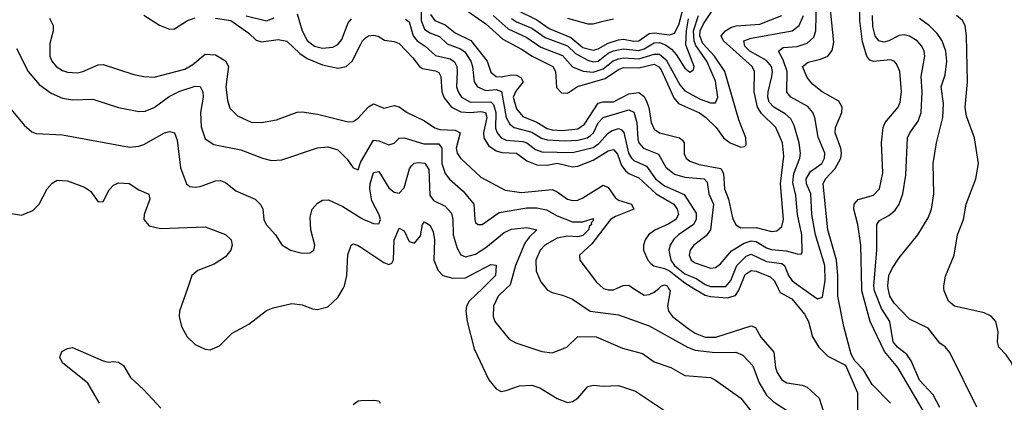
# Model space of a CAD drawing. Header units: inches. Extents: x 884549 to 1028252, y 526810 to 653624.
# Tile 518 of 656: x 958663 to 962522, y 599553 to 601053. Entities that reach past the tile are written whole.
import ezdxf

# ---------------------------------------------------------------- set-up
doc = ezdxf.new("R2010")
doc.units = ezdxf.units.IN
doc.header["$MEASUREMENT"] = 0
for name, color, linetype in [('A9559', 7, 'Continuous'), ('A9569', 7, 'Continuous'), ('A9650', 7, 'Continuous'), ('A9660', 7, 'Continuous')]:
    doc.layers.add(name, color=color, linetype=linetype)

msp = doc.modelspace()

# ---------------------------------------------------------------- linework, layer by layer
at = {"layer": 'A9559', "color": 5}
for points, elevation in [([(959320.1, 600000), (959288.9, 599911.1), (959288.1, 599890), (959297.3, 599850), (959318.8, 599810), (959350, 599779.7), (959390, 599761.8), (959410, 599759.6), (959445.7, 599774.3), (959495.9, 599824.1), (959560.5, 599859.5), (959630, 599913.6), (959655.8, 599924.2), (959730, 599940.2), (959770, 599935.6), (959810, 599919.7), (959830, 599917.1), (959870, 599927.4), (959910, 599963.8), (959930.6, 600000)], 2220), ([(958975.4, 599550), (958930, 599627.8), (958830, 599708.6), (958820.4, 599730), (958827.9, 599752.1), (958850, 599764.6), (958870, 599768.8), (958990, 599715.6), (959010, 599710.3), (959030, 599714), (959050, 599710.5), (959070, 599697.1), (959097, 599650), (959150, 599602.4), (959216, 599530)], 2180), ([(959970, 599544.4), (959990, 599559.6), (960000, 599560.1)], 2180)]:
    msp.add_lwpolyline(points, dxfattribs=dict(at, elevation=elevation))
at = {"layer": 'A9569', "color": 5}
for points, elevation in [([(960476.4, 600000), (960424.5, 599950), (960414.1, 599930), (960412.1, 599910), (960417, 599870), (960443.6, 599763.6), (960501.7, 599641.7), (960530, 599606.7), (960550, 599596.4), (960570, 599599.5), (960621.4, 599618.6), (960670, 599621.1), (960701.7, 599610), (960770, 599567.8), (960810, 599552), (960830, 599556.2), (960850, 599569), (960890, 599615.2), (960910, 599620.2), (960950, 599616.5), (961010, 599618.8), (961076.7, 599596.7), (961190, 599521.1)], 2220), ([(960570.1, 600000), (960537.9, 599970), (960520.1, 599930), (960518.7, 599890), (960525.1, 599870), (960581.5, 599801.5), (960607.1, 599787.1), (960710, 599752.3), (960750, 599747.1), (960807.7, 599770), (960850, 599811.2), (960922.8, 599810), (961025.5, 599765.5), (961104.6, 599744.6), (961150, 599712.3), (961214.9, 599690), (961270, 599658.9), (961370, 599650.7), (961390, 599639.7), (961489.5, 599569.5), (961551.8, 599490)], 2240), ([(960725.8, 600000), (960730, 599994.7), (960750, 599983.6), (960790, 599974), (960830, 599957.7), (960898.7, 599910), (961010, 599896.9), (961130, 599853), (961279.8, 599770), (961310, 599757.5), (961388.3, 599748.3), (961470, 599750.1), (961497.6, 599737.6), (961536.5, 599696.5), (961560.8, 599630), (961590, 599581.1), (961616.7, 599556.7), (961688.7, 599510)], 2260), ([(960951.2, 600000), (960970, 599993.9), (960990, 599994.7), (961002.4, 600000)], 2280), ([(961069, 600000), (961110, 599973), (961130, 599975.5), (961150, 599984.6), (961167.6, 600000)], 2280), ([(961206.1, 600000), (961212, 599990), (961201.5, 599930), (961205.4, 599910), (961221.9, 599890), (961282.6, 599842.6), (961310, 599824.7), (961349, 599809), (961391.8, 599808.2), (961530, 599853.6), (961546.8, 599846.8), (961568.1, 599808.1), (961619.2, 599750), (961625, 599690), (961631.7, 599670), (961650, 599641.9), (961670, 599629.6), (961730, 599620.6), (961750, 599612.1), (961795.9, 599570), (961823.5, 599483.5)], 2280), ([(961305.8, 600000), (961350, 599973.9), (961370, 599968.5), (961436.5, 599963.5), (961467.9, 599972.1), (961480.1, 599990), (961484.1, 600000)], 2320), ([(961635.8, 600000), (961643.8, 599983.8), (961690, 599958.5), (961738.4, 599898.4), (961754.2, 599870), (961770.9, 599810), (961794.6, 599770), (961830, 599734.7), (961899.3, 599699.3), (961947, 599590), (961947.4, 599492.6)], 2320), ([(961732.7, 600000), (961790, 599958.8), (961810, 599965.5), (961815.4, 600000)], 2340), ([(962075.6, 599550), (962003.8, 599623.8), (961970, 599680.6), (961936.4, 599716.4), (961922.5, 599742.5), (961893.2, 599850), (961869.7, 599970), (961869.9, 600000)], 2320), ([(962210.3, 599510), (962104.8, 599690), (962052.6, 599752.6), (961996.6, 599870), (961963.3, 599990), (961963.1, 600000)], 2280), ([(962270, 599533.3), (962243.3, 599583.3), (962190, 599640.3), (962156.5, 599716.5), (962140.6, 599740.6), (962104.1, 599770), (962087.2, 599790), (962073.1, 599870), (962040.5, 599920.5), (962013.4, 599990), (962012.1, 600000)], 2260), ([(962414.1, 599534.1), (962309, 599749), (962290.6, 599770.6), (962270, 599784.8), (962224.4, 599844.4), (962150, 599879.7), (962090, 599941.5), (962073.7, 599970), (962067.4, 600000)], 2240), ([(962626, 599530), (962571.8, 599650), (962549.8, 599709.8), (962530, 599739.7), (962500.7, 599770), (962495.4, 599790), (962498.5, 599830), (962488.5, 599870), (962470.5, 599890.5), (962443.9, 599903.9), (962327.6, 599930), (962303, 599950), (962286.3, 599990), (962285.5, 600000)], 2220), ([(960000, 599560.1), (960050, 599562.4), (960070, 599558.6), (960076.1, 599550)], 2180)]:
    msp.add_lwpolyline(points, dxfattribs=dict(at, elevation=elevation))
at = {"layer": 'A9650', "color": 5}
for points, elevation in [([(959150, 601071.2), (959211.4, 601031.4), (959250, 601016.3), (959270, 601017.9), (959320.4, 601050), (959350, 601060.8)], 2320), ([(959750, 601076.2), (959769.8, 601010), (959790, 600971.6), (959818.7, 600950), (959850, 600941.7), (959890, 600945.5), (959910, 600955.7), (959924.9, 600975.1), (959950, 601041.4), (959964, 601056)], 2340), ([(958779.7, 601059.7), (958793.7, 601030), (958793.4, 601010), (958780.8, 600959.2), (958781.2, 600910), (958788.9, 600890), (958805.7, 600870), (958830, 600854.3), (958850, 600847.6), (958890, 600845.4), (958910, 600849.6), (958970, 600876.8), (958990, 600877.7), (959110, 600838.8), (959150, 600830.1), (959190, 600827.9), (959310, 600858.8), (959342, 600878), (959390, 600918.4), (959430, 600915.9), (959470, 600892.1), (959480.8, 600870), (959470.6, 600790), (959476.7, 600736.7), (959486.4, 600706.4), (959516.3, 600676.3), (959570, 600651.4), (959610, 600650.1), (959670, 600660.5), (959749.9, 600690.1), (959770, 600692.2), (959830, 600682.8), (959950, 600653), (959970, 600653.5), (959990, 600667.6), (960000, 600678.7)], 2280), ([(959430, 601059.5), (959490, 601050), (959560.9, 601000.9), (959590, 600973), (959610, 600966.8), (959675.5, 600975.5), (959710, 600968.8), (959760.7, 600920.7), (959790, 600900.6), (959850, 600876.3), (959910, 600862.9), (959942.4, 600870), (959966, 600890), (960000, 600957.5)], 2320), ([(959550, 601068.7), (959630, 601048.7), (959660.1, 601059.9)], 2340), ([(958650, 600940.2), (958695.7, 600850), (958739, 600799), (958785.6, 600765.6), (958830, 600745.9), (958870, 600739.3), (958950, 600741.7), (959050, 600709.4), (959130, 600693.2), (959155.2, 600695.2), (959190, 600708.8), (959248.2, 600751.8), (959290, 600773.1), (959350, 600792.2), (959370, 600790.9), (959380.1, 600770), (959381.3, 600750), (959371.9, 600690), (959373.6, 600633.6), (959390, 600586.7), (959423.9, 600563.9), (959530, 600542.8), (959614, 600510), (959650, 600501.8), (959690, 600504.4), (959830, 600551), (959870, 600555), (959910, 600542.6), (959947, 600507), (959970, 600472.2), (959990, 600464.4), (959996.7, 600490), (960000, 600495.6)], 2260), ([(958570, 600770.2), (958680.3, 600640.3), (958710, 600613.1), (958727.3, 600607.3), (958830, 600601.8), (959092.9, 600552.9), (959130, 600556.8), (959150, 600563.6), (959230, 600609.4), (959250, 600614.7), (959269.3, 600609.3), (959280.6, 600580.6), (959293.1, 600473.1), (959316.4, 600410), (959330, 600399.5), (959350, 600396.9), (959370, 600399.7), (959430, 600421.6), (959450, 600423.2), (959470, 600415.6), (959510, 600382.8), (959585.7, 600350), (959607.7, 600327.7), (959615.2, 600310), (959619.7, 600270), (959628.4, 600250), (959665.3, 600210), (959690.3, 600170.3), (959724, 600150), (959770, 600137.5), (959800.5, 600139.5), (959816.1, 600150), (959819.8, 600170), (959803.9, 600230), (959801.5, 600278.5), (959809.1, 600310.9), (959830, 600334.6), (959850, 600346), (959873.1, 600346.9), (959930, 600320.7), (960000, 600277.1)], 2240), ([(958630, 600294), (958670, 600287.1), (958714.5, 600305.5), (958738.8, 600330), (958771, 600390), (958790, 600412.7), (958810, 600424), (958850, 600422), (958917.1, 600397.1), (958940.9, 600380.9), (958970, 600339.3), (958990, 600340.4), (959013.2, 600386.8), (959030, 600403.9), (959050, 600413.5), (959091.6, 600411.6), (959130, 600386.3), (959168.9, 600368.9), (959172.4, 600350), (959150.9, 600290), (959149.3, 600270), (959170, 600245.2), (959215.1, 600235.1), (959390, 600241.8), (959470, 600211), (959491.1, 600190), (959495.4, 600170), (959490.2, 600150), (959470, 600123.5), (959424.8, 600095.2), (959361.3, 600070), (959337.6, 600050), (959320.1, 600000)], 2220), ([(959930.6, 600000), (959936.4, 600010), (959945.4, 600050), (959948.6, 600131.4), (959961.6, 600170), (959970, 600174.7), (959990, 600168.4), (960000, 600161.6)], 2220)]:
    msp.add_lwpolyline(points, dxfattribs=dict(at, elevation=elevation))
at = {"layer": 'A9660', "color": 5}
for points, elevation in [([(960399.5, 601099.5), (960490, 601037.3), (960557, 600977), (960630, 600938.2), (960671.6, 600910), (960752.3, 600870), (960763, 600850), (960767.1, 600787.1), (960786.5, 600766.5), (960810, 600765.4), (960849.2, 600790.8), (960957.8, 600822.2), (961010, 600858), (961030, 600865.8), (961090, 600863.9), (961150, 600878.2), (961168.5, 600868.5), (961176.7, 600856.7), (961226.9, 600746.9), (961244.6, 600724.6), (961327.7, 600687.7), (961351.5, 600671.5), (961392.9, 600630), (961421.5, 600590), (961448.1, 600570), (961490, 600553.6), (961504.4, 600555.6), (961510, 600563), (961508.8, 600590), (961481.1, 600661.1), (961427, 600850), (961386.8, 600910), (961340.3, 600960.3), (961328.8, 600990), (961330.6, 601010), (961343.1, 601036.9), (961430, 601169.1)], 2420), ([(961963.1, 600000), (961959.4, 600170), (961948.3, 600250), (961932.1, 600310), (961934.2, 600330), (961950, 600348.4), (962010, 600365.2), (962033.6, 600390), (962046.7, 600453.3), (962041.4, 600570), (962047, 600630), (962055.1, 600650), (962106.7, 600710), (962113.9, 600730), (962118.7, 600770), (962112.8, 600850), (962100.1, 600880.1), (962090.7, 600890.7), (962075.9, 600895.9), (962010, 600889.3), (961994.9, 600894.9), (961983.8, 600910), (961967, 600967), (961955.9, 601050), (961956, 601176)], 2280), ([(960236.3, 601110), (960236.7, 601050), (960250, 601015.9), (960270, 601001.2), (960307.7, 600987.7), (960338.5, 600958.5), (960390, 600939.4), (960407.2, 600927.2), (960431, 600890), (960438.1, 600870), (960444.5, 600810), (960457.9, 600790), (960490, 600776.1), (960530, 600779), (960551.4, 600771.4), (960570.1, 600670), (960583.8, 600643.8), (960600.4, 600630), (960670, 600611.7), (960708.6, 600588.6), (960730, 600582.5), (960801.2, 600578.8), (960850, 600581.3), (960886.5, 600590), (960900.5, 600599.5), (960911.3, 600610), (960930.6, 600649.4), (960950, 600670.4), (961050, 600699.3), (961070, 600690.5), (961081.5, 600650), (961085.4, 600585.4), (961090.1, 600570), (961107.5, 600550), (961166.5, 600526.5), (961195.2, 600475.2), (961230, 600447.3), (961270, 600435.3), (961345.2, 600430), (961356.9, 600416.9), (961364.4, 600370), (961382.3, 600330), (961371.1, 600230), (961354.1, 600205.9), (961304.8, 600170), (961291.3, 600150), (961287.2, 600130), (961294.2, 600110), (961310, 600100.1), (961370, 600079.6), (961390, 600081.5), (961410, 600096.4), (961452.8, 600147.2), (961502.2, 600177.8), (961530, 600186.6), (961550, 600183.8), (961590, 600158.3), (961610, 600152.8), (961666.9, 600146.9), (961710, 600135.3), (961725.3, 600134.7), (961730, 600140.7), (961729.1, 600210), (961711.3, 600290), (961704.4, 600364.4), (961693.2, 600413.2), (961697, 600450), (961720.3, 600510), (961723.8, 600530), (961718.2, 600570), (961698.4, 600638.4), (961684.8, 600664.8), (961663.6, 600683.6), (961619.1, 600710), (961601, 600730), (961595.2, 600750), (961596.1, 600770), (961611.6, 600830), (961613.7, 600850), (961609.2, 600870), (961590, 600893.5), (961524.9, 600930), (961505.5, 600950), (961501.7, 600970), (961530, 600981.2), (961690.9, 601009.1), (961717.9, 601030), (961735.3, 601070)], 2360), ([(961815.4, 600000), (961820.1, 600030), (961818.5, 600090), (961782.5, 600210), (961767.4, 600290), (961763.7, 600370), (961747.2, 600410), (961745.4, 600430), (961762, 600458), (961807.1, 600490), (961817.6, 600510), (961818.5, 600530), (961792.4, 600592.4), (961779.6, 600670), (961771.7, 600690), (961752.5, 600712.5), (961686, 600750), (961669.3, 600769.3), (961671.3, 600850), (961655.9, 600895.9), (961636.8, 600930), (961656, 600944), (961710, 600947.8), (961750, 600960.8), (961775.1, 600984.9), (961783.3, 601010), (961785.8, 601130)], 2340), ([(961869.9, 600000), (961870.2, 600050), (961864.5, 600110), (961829.9, 600230.1), (961812.4, 600410), (961821.6, 600430), (961858.9, 600470), (961881, 600510), (961884.2, 600530), (961881.3, 600550), (961859.7, 600610), (961860.6, 600630), (961885.4, 600690), (961886.9, 600710), (961873.4, 600733.4), (961807.7, 600770), (961770, 600799.9), (961750, 600826.8), (961730.6, 600870), (961753.1, 600886.9), (961801.7, 600898.3), (961829.9, 600910.1), (961847.4, 600932.6), (961854.3, 600965.7), (961837.5, 601130)], 2320), ([(960273.4, 601073.4), (960290, 601050.1), (960330, 601032.5), (960370, 601001.6), (960431.1, 600971.1), (960495.7, 600890), (960510, 600846.9), (960530, 600830.1), (960550, 600828.9), (960590, 600836.7), (960610, 600835.2), (960626.7, 600826.7), (960635.8, 600810), (960607.2, 600772.8), (960597, 600750), (960610, 600703.6), (960634.3, 600674.3), (960690, 600651.1), (960730, 600627.3), (960750, 600621.5), (960790, 600618.8), (960850, 600624.9), (960876.5, 600643.5), (960930, 600726.3), (960950, 600731.2), (960990, 600730.8), (961050, 600763), (961090, 600767.5), (961110, 600751.5), (961121.3, 600730), (961129, 600709), (961138, 600650), (961150, 600624.7), (961170, 600609.7), (961248.9, 600590), (961260.5, 600580.5), (961267.9, 600570), (961267.7, 600527.7), (961275, 600510), (961290, 600498.4), (961326, 600486), (961411, 600470), (961422.1, 600450), (961425.6, 600390), (961441.1, 600350), (961457.1, 600277.1), (961469.4, 600249.4), (961490, 600237.1), (961550, 600239), (961610, 600222.3), (961630, 600225.2), (961650, 600242.3), (961656.8, 600270), (961645.5, 600410), (961657.9, 600517.9), (961652.7, 600570), (961626.7, 600630), (961570, 600685.2), (961554.6, 600710), (961541.3, 600770), (961543.2, 600850), (961533.6, 600870), (961421.9, 600970), (961412.4, 600990), (961429.1, 601010), (961450, 601022.9), (961471, 601029), (961563.8, 601036.2), (961649.9, 601070.1)], 2380), ([(960518.3, 601070), (960577.5, 601017.5), (960650, 600983.3), (960705.2, 600945.2), (960790, 600912.3), (960830, 600868.7), (960872, 600852), (960910, 600848.1), (960950, 600860), (960988.4, 600891.6), (961010, 600899.8), (961030, 600903.2), (961090, 600899.4), (961150, 600918.3), (961170, 600918), (961196.2, 600896.2), (961250, 600798), (961270, 600774.9), (961330, 600741.5), (961370, 600727.3), (961390, 600727.1), (961399.7, 600750), (961390, 600811.7), (961356, 600890), (961312.5, 600952.5), (961305.9, 600970), (961304.2, 601010), (961323.4, 601070)], 2440), ([(960610, 601092), (960690, 601052.5), (960738.5, 601018.5), (960823.7, 600983.7), (960870, 600944.8), (960910, 600934), (960930, 600938.7), (960970, 600960.9), (961010, 600974.1), (961030, 600976.7), (961070, 600969.6), (961090, 600970.7), (961130, 600998.8), (961150, 601002.1), (961210, 600994.4), (961230, 601000.4), (961246.8, 601033.2), (961263.1, 601096.9)], 2480), ([(962012.1, 600000), (962010.8, 600010), (962023.1, 600150), (962023, 600250), (962033.4, 600266.6), (962070, 600286.1), (962094, 600306), (962109.5, 600330.5), (962123.9, 600370), (962136.1, 600443.9), (962142.6, 600590), (962151.8, 600610), (962184.5, 600655.5), (962196.6, 600690), (962200.6, 600770), (962196, 600830), (962210.4, 600910), (962208.1, 600930), (962199, 600950), (962180.6, 600970), (962150, 600988.8), (962130, 600994.3), (962110, 600991.6), (962070, 600969.9), (962050, 600964.5), (962030, 600970.5), (962016.3, 600990), (962006.7, 601026.7), (962006, 601070)], 2260), ([(962285.5, 600000), (962284.7, 600010), (962291.7, 600048.3), (962326, 600130), (962339.1, 600210), (962361.6, 600270), (962372.5, 600330), (962411.1, 600428.9), (962421, 600490), (962404.8, 600590), (962374.6, 600674.6), (962368.8, 600708.8), (962377.5, 600810), (962374.2, 600990), (962369.1, 601030), (962358.2, 601050), (962335.1, 601070)], 2220), ([(960175.5, 601055.5), (960190, 601044.3), (960205.7, 600990), (960220.3, 600970), (960252.3, 600950), (960292.4, 600912.4), (960350, 600900.4), (960367.5, 600887.5), (960375.8, 600870), (960377.8, 600850), (960375.1, 600790), (960381.4, 600770), (960394.5, 600750), (960429.5, 600729.5), (960510, 600731), (960520.3, 600720.3), (960528.5, 600690), (960528.2, 600628.2), (960534, 600610), (960550.1, 600590), (960570, 600581.3), (960635.4, 600575.4), (960650, 600570.1), (960684.1, 600544.1), (960710, 600535.5), (960830, 600532.1), (960910, 600552.5), (960932.7, 600567.3), (960970, 600608.9), (960982.8, 600617.2), (961010, 600626.5), (961021.1, 600621.1), (961030.5, 600610.5), (961049.1, 600530), (961061.5, 600510), (961070, 600501.8), (961119.2, 600479.2), (961154.8, 600430), (961190, 600401.7), (961267.5, 600367.5), (961314.5, 600294.5), (961314.8, 600270), (961303.8, 600250), (961244.8, 600210), (961227.2, 600192.8), (961212.3, 600170), (961207.5, 600150), (961215.2, 600110), (961229.5, 600090), (961270, 600056.4), (961317.2, 600037.2), (961350, 600014.8), (961370, 600006.9), (961430, 600007.7), (961449.7, 600030.3), (961473.3, 600090), (961510, 600126.8), (961530, 600133.6), (961590, 600104.8), (961650, 600098.1), (961660.3, 600090), (961676.1, 600050), (961691, 600030), (961732.7, 600000)], 2340), ([(960590, 601057.8), (960610, 601044.8), (960670, 601019.5), (960722.9, 600982.9), (960810, 600950.5), (960841, 600921), (960890, 600894.4), (960910, 600887.4), (960930, 600890.5), (960970, 600922.3), (960990, 600931.7), (961030, 600938.9), (961090, 600932.4), (961110, 600938.7), (961150, 600962.8), (961170, 600963.4), (961194, 600954), (961217.5, 600937.5), (961236.4, 600916.4), (961270, 600862.8), (961290, 600847.5), (961303.5, 600856.5), (961306, 600870), (961274.4, 600954.4), (961276.6, 601010), (961284.1, 601055.9)], 2460), ([(960810, 601059.3), (960890, 601037.4), (960910, 601037.1), (960950, 601047.7), (960990, 601056.9)], 2520), ([(962067.4, 600000), (962065.3, 600010), (962069.7, 600050.3), (962082.7, 600077.3), (962110, 600119.2), (962182.9, 600210), (962223.8, 600276.2), (962237.3, 600310), (962246.6, 600370), (962243.7, 600490), (962256.4, 600570), (962281.7, 600670), (962284.3, 600724.3), (962274.4, 600790), (962290, 600837.3), (962296.6, 600890), (962293.5, 600930), (962278.1, 600970), (962259.5, 600999.5), (962229.4, 601029.4), (962190, 601057.2)], 2240), ([(960000, 600957.5), (960006.3, 600970), (960018, 600982), (960030, 600989.6), (960050, 600991.9), (960068.1, 600988.1), (960093.3, 600973.3), (960130, 600967.8), (960150, 600959.2), (960204.3, 600904.3), (960229.5, 600869.5), (960241.9, 600861.9), (960292.8, 600852.8), (960306.1, 600846.1), (960314.1, 600830), (960316.8, 600770), (960326.6, 600746.6), (960355.3, 600710), (960392.4, 600692.4), (960430, 600689), (960470, 600693.7), (960488.8, 600688.8), (960494.4, 600670), (960481.2, 600610), (960481.7, 600590), (960499.9, 600559.9), (960530, 600539), (960552.5, 600532.5), (960610.2, 600530.2), (960650, 600499.5), (960690, 600484.7), (960730, 600483), (960770, 600490.5), (960830, 600476.5), (960850, 600478.7), (960910, 600502.5), (960970, 600538.7), (960990, 600544.1), (961005.7, 600525.7), (961022.2, 600482.2), (961038.9, 600458.9), (961050, 600449.8), (961090, 600433.6), (961157.4, 600370), (961227.4, 600330), (961239.9, 600310), (961244.9, 600290), (961235, 600270), (961207.6, 600252.4), (961151.7, 600228.3), (961127.5, 600210), (961114.4, 600190), (961107.5, 600170), (961107.7, 600150), (961124.4, 600110), (961136.9, 600096.9), (961148.7, 600088.7), (961190, 600078.3), (961210, 600068.3), (961270, 600021.2), (961305.8, 600000)], 2320), ([(960000, 600678.7), (960030, 600712), (960050, 600723.8), (960090, 600706.2), (960130, 600716.3), (960150, 600711.6), (960181.8, 600690), (960250, 600656.7), (960290, 600629.4), (960310, 600622.5), (960370, 600620.1), (960389.1, 600610), (960374.1, 600550), (960377.6, 600530), (960390.6, 600510.6), (960470, 600436.1), (960565.2, 600385.2), (960630, 600376.4), (960750, 600387.3), (960770, 600378.7), (960810, 600349.7), (960830, 600344.6), (960850, 600345.8), (960870, 600354.3), (960950, 600403.9), (960970, 600395.7), (960996.5, 600356.5), (961010, 600346.3), (961061.5, 600330), (961070.1, 600310), (960997.7, 600282.3), (960978.1, 600270), (960905.7, 600174.3), (960857.3, 600130), (960858, 600110), (960924.2, 600024.2), (960950, 600000.4), (960951.2, 600000)], 2280), ([(960000, 600495.6), (960050, 600581), (960070, 600578.9), (960110, 600562.3), (960130, 600569.3), (960150, 600588.5), (960170, 600590.7), (960246.3, 600566.3), (960306, 600566), (960317.9, 600550), (960317.6, 600490), (960330, 600450.2), (960347.5, 600427.5), (960400.8, 600380.8), (960443, 600330), (960446.7, 600270), (960450, 600258), (960459.1, 600250), (960475.1, 600250), (960542.3, 600297.7), (960650, 600315.6), (960690, 600315.5), (960727.9, 600307.9), (960770, 600283.7), (960830, 600260.8), (960870, 600260.6), (960910, 600273.6), (960910, 600264.2), (960902.6, 600257.4), (960903.8, 600250), (960896.4, 600243.6), (960892.1, 600230), (960870, 600206.7), (960850, 600201.9), (960810, 600204.7), (960770, 600196.7), (960720.8, 600170), (960702.3, 600150), (960686.4, 600110), (960687.7, 600067.7), (960705.5, 600025.5), (960725.8, 600000)], 2260), ([(960000, 600277.1), (960011.5, 600270), (960050, 600254), (960070, 600253.4), (960076.4, 600270), (960071.6, 600288.4), (960043.6, 600343.6), (960034.6, 600390), (960036, 600410), (960050, 600454.3), (960070, 600458), (960110, 600393.8), (960130, 600377.1), (960150, 600373.8), (960170, 600393.7), (960191, 600469), (960199.1, 600480.9), (960209.6, 600490.4), (960226.3, 600493.7), (960250.4, 600490.4), (960266, 600466), (960270, 600365.2), (960284.9, 600344.9), (960330, 600322), (960354.9, 600294.9), (960360.9, 600270), (960362, 600210), (960377, 600157), (960391.3, 600131.3), (960410, 600124.1), (960450, 600134.6), (960490, 600159.9), (960561.4, 600218.6), (960590, 600232.6), (960650, 600238.9), (960690.2, 600230), (960659.7, 600200.3), (960643.2, 600176.8), (960605.8, 600090), (960585.5, 600014.5), (960570.1, 600000)], 2240), ([(960000, 600161.6), (960090, 600101.2), (960110, 600093.4), (960121, 600099), (960128, 600112), (960131, 600189), (960150, 600235.5), (960170, 600225.2), (960190, 600184.2), (960210, 600177.4), (960234.2, 600205.8), (960242.2, 600250), (960250, 600260.7), (960270, 600247.8), (960283, 600223), (960288.5, 600190), (960286.2, 600110), (960303.1, 600070), (960321.6, 600050), (960360.1, 600040.1), (960410, 600041.4), (960510, 600094), (960531, 600091), (960528.3, 600050), (960476.4, 600000)], 2220), ([(961484.1, 600000), (961505.8, 600054.2), (961530, 600070.7), (961550, 600067.1), (961605, 600045), (961621, 600030), (961635.8, 600000)], 2320), ([(961002.4, 600000), (961028.8, 600011.2), (961050, 600012.5), (961069, 600000)], 2280), ([(961167.6, 600000), (961179.1, 600010), (961190, 600014.2), (961200.1, 600010), (961206.1, 600000)], 2280)]:
    msp.add_lwpolyline(points, dxfattribs=dict(at, elevation=elevation))

doc.saveas('drawing.dxf')
